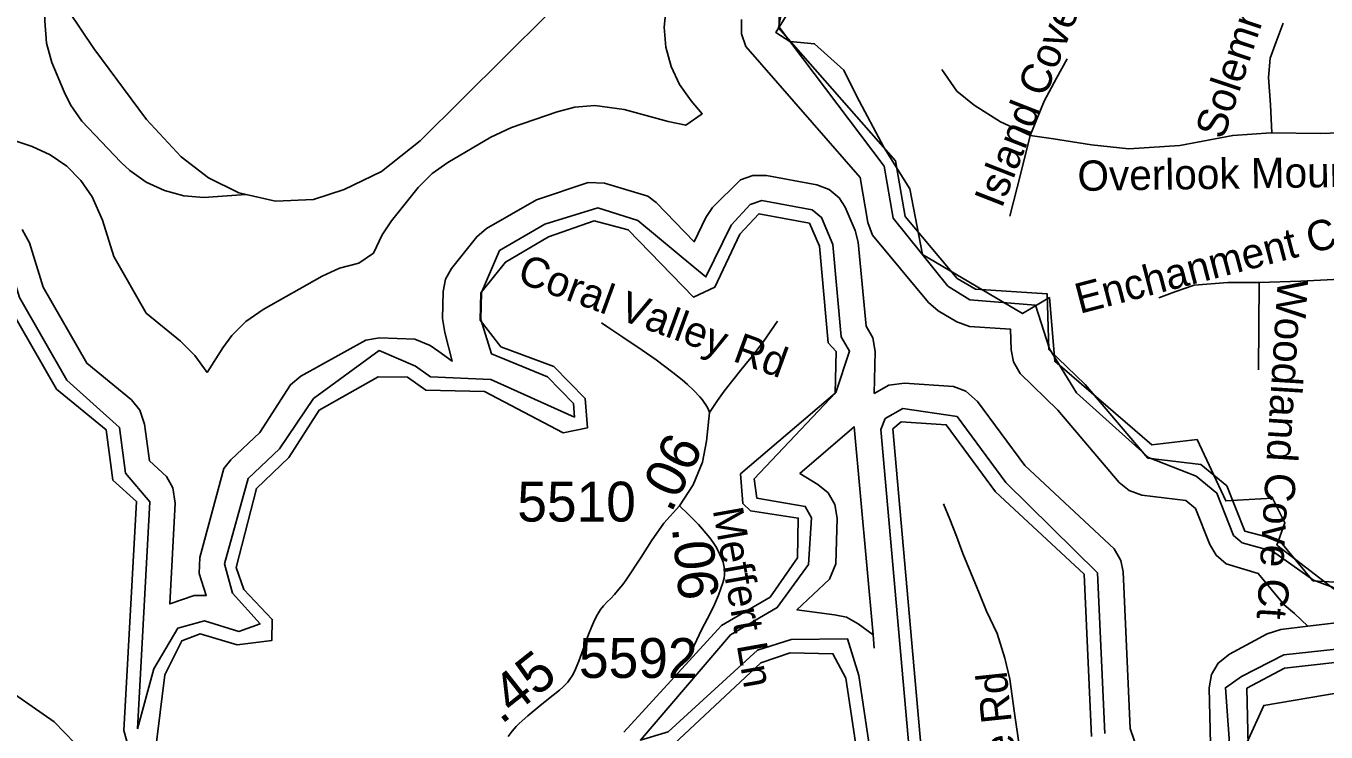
# Model space of a CAD drawing. Extents: x 1383679 to 1536984, y 460658 to 651027.
# Drawn here: x 1414038 to 1418114, y 585348 to 587562 of the extents above; entities that cross this region are included whole.
import ezdxf

# ---------------------------------------------------------------- set-up
doc = ezdxf.new("R2010")
doc.units = 0
for name, color, linetype in [('Exist Boundary Political City Limit New', 7, 'Continuous'), ('Exist Boundary Political CountyLine', 7, 'Continuous'), ('Exist Hydrographic Buffer Line', 7, 'Continuous'), ('Exist Hydrographic Lake Shore', 7, 'Continuous'), ('Exist Road Non-System Type 51', 7, 'Continuous'), ('Exist Road Non-System Type 51 Label', 7, 'Continuous'), ('Exist Road Secondary Mileage Hundredths English Label', 7, 'Continuous'), ('Exist Road Secondary Type 51 Attributed', 7, 'Continuous'), ('Exist Road Secondary Type 51 Label', 7, 'Continuous'), ('Exist Road Secondary Type 51 Number Label', 7, 'Continuous'), ('Exist Utilities Electrical Transmission Line', 7, 'Continuous'), ('Map Preparation Boundary City Limit Buffer Line', 7, 'Continuous')]:
    doc.layers.add(name, color=color, linetype=linetype)

msp = doc.modelspace()

# ---------------------------------------------------------------- linework, layer by layer
at = {"layer": 'Exist Boundary Political City Limit New'}
for points in [[(1418230.1, 585726.9), (1417960.6, 585934.2), (1417985.4, 586003.2), (1417947, 586081.1), (1417799.8, 586072.7), (1417710, 586265.5), (1417567.9, 586247.8), (1417263.6, 586510.6), (1417247, 586709.8), (1417163.1, 586659.8), (1416849.1, 586844.9), (1416809.4, 587050.8), (1416729.2, 587179.2), (1416642, 587343), (1416602.8, 587422.7), (1416510.6, 587505.9), (1416433.1, 587513.2), (1416388.9, 587541.5), (1416437.2, 587618.2)], [(1418356.8, 584398.7), (1418069.8, 584272.1), (1418027.6, 584304), (1417910.5, 584607.5), (1417929.2, 584817.8), (1417888.2, 585156.1), (1417865.9, 585314.1), (1417918.9, 585431.2), (1418207.8, 585480.1)]]:
    msp.add_lwpolyline(points, dxfattribs=at)
at = {"layer": 'Exist Boundary Political CountyLine'}
msp.add_lwpolyline([(1415672.3, 587596.9), (1415273.6, 587201.7), (1415152.4, 587105.1), (1415035.6, 587048.6), (1414939.3, 587017.8), (1414820.6, 587012.5), (1414705.5, 587038.7), (1414610, 587086), (1414524.8, 587151), (1414416.1, 587268.4), (1414250.9, 587490.6), (1414091.7, 587728.9)], dxfattribs=at)
at = {"layer": 'Exist Hydrographic Buffer Line'}
msp.add_line((1416399.2, 587626.3), (1416399.3, 587557.9), dxfattribs=at)
for points in [[(1414606.3, 586475.2), (1414567.2, 586528.6), (1414522.8, 586573), (1414414.8, 586661.5), (1414313.5, 586838.4), (1414278.4, 586952.4), (1414246.2, 587026), (1414210.2, 587077.4), (1414165.8, 587121.8), (1414114.4, 587157.8), (1414057.5, 587184.3), (1413952.7, 587218.5), (1413926.2, 587275.3), (1413890.2, 587326.7), (1413525.5, 587740.9)], [(1414100.2, 587716.2), (1414097.4, 587577.9), (1414102.8, 587508.3), (1414119, 587447.6), (1414157.5, 587355.2), (1414177.6, 587314.6), (1414213.6, 587263.2), (1414335.7, 587134.9), (1414364, 587108.4), (1414415.3, 587072.4), (1414472.2, 587045.9), (1414532.8, 587029.6), (1414595.4, 587024.1), (1414727.3, 587033.7)], [(1416046.6, 587630.1), (1416039.3, 587557.9), (1416044.8, 587495.4), (1416061, 587434.7), (1416087.5, 587377.9), (1416123.5, 587326.5), (1416158.3, 587286.6), (1416106.9, 587250.7), (1416051.4, 587262.3), (1415914, 587300.3), (1415821.4, 587312.5), (1415758.8, 587307), (1415703.3, 587292.5), (1415560.2, 587242.9), (1415496, 587213.1), (1415360.9, 587133.8), (1415311.9, 587099.2), (1415267.5, 587054.8), (1415184.5, 586950.5), (1415154.5, 586906.5), (1415128, 586849.7), (1415081.9, 586818.4), (1415021.3, 586802.2), (1414967.3, 586777.3), (1414782.3, 586672.7), (1414727.9, 586635.1), (1414683.5, 586590.7), (1414655.7, 586552.6), (1414606.3, 586475.2)], [(1416281.7, 587582), (1416281.1, 587537.1), (1416295.4, 587497.9), (1416653.8, 587086.5), (1416678, 586945.3), (1416692.3, 586905.7), (1416867.6, 586694.7), (1416898.6, 586668.4), (1416956.6, 586634.4), (1416996.5, 586619.8), (1417125.5, 586610.8), (1417127.4, 586546.2), (1417134.5, 586508.5), (1417155.3, 586472.4), (1417273.7, 586356.8), (1417466, 586130.7), (1417497.4, 586104.6), (1417536.5, 586090.3), (1417674.3, 586073.7), (1417705.1, 586048.4), (1417749.7, 585935.3), (1417769.4, 585902), (1417801.4, 585875.3), (1417901.7, 585844.5), (1417983.2, 585746.9), (1418015.3, 585719.9), (1418057.7, 585679.3), (1418198.8, 585696.1), (1418057.7, 585679.3), (1417973.1, 585669.2), (1417929.6, 585655.7), (1417811.6, 585592.4), (1417776.3, 585563.8), (1417755.5, 585527.7), (1417748.4, 585486.6), (1417761.1, 584913.1)], [(1416399.3, 587557.9), (1416728.8, 587122.3), (1416756.8, 586958.9), (1416928.8, 586746.2), (1416997.1, 586703.5), (1417203.4, 586686), (1417247.3, 586549.5), (1417332.1, 586411.5), (1417557.3, 586208.5), (1417707, 586150.4), (1417771.9, 586097), (1417824.1, 585964.5), (1417851.2, 585940.5), (1417946.7, 585915.3), (1418075.3, 585823.9), (1418306.3, 585738.2)], [(1416697.3, 586409.2), (1416700.3, 586540.5), (1416693.2, 586584.3), (1416672.3, 586620.4), (1416647.8, 586883.3), (1416638.2, 586920.8), (1416606.2, 586993.7), (1416588.3, 587022.6), (1416556.3, 587049.4), (1416518.2, 587063.4), (1416360.3, 587092.8), (1416317.5, 587093), (1416278.3, 587078.8), (1416190.5, 586992.1), (1416169.8, 586961.5), (1416133.7, 586884.9), (1416014.3, 587007.7), (1415988.3, 587027.9), (1415852.2, 587068.4), (1415800.6, 587070.6), (1415639, 587016.1), (1415482.5, 586926.9), (1415451.4, 586900.6), (1415372.4, 586801.2), (1415353.6, 586767.6), (1415346.4, 586729.3), (1415344.4, 586644), (1415351.6, 586600.2), (1415374.5, 586510.9), (1415332.7, 586540.7), (1415305.9, 586559.8), (1415257.2, 586580.1), (1415146.9, 586583.8), (1415103.4, 586576.7), (1414900.3, 586463.8), (1414867.4, 586436.5), (1414771.2, 586287.2), (1414680, 586201.1), (1414658.4, 586173.8), (1414583.1, 585895.1), (1414581.1, 585844.8), (1414603.3, 585776.3), (1414565.5, 585775.9), (1414488.9, 585749.4), (1414506.2, 586065.6), (1414499.1, 586113.1), (1414478.3, 586149.2), (1414425.6, 586198.5), (1414410.3, 586313.1), (1414395.3, 586357.2), (1414368.5, 586389.1), (1414228.5, 586503.9), (1414092.1, 586742.2), (1414049, 586881.5), (1414026.4, 586923.2)], [(1416687.3, 585273.1), (1416649.9, 585524.6), (1416613.7, 585640.1), (1416437.1, 585637.6), (1416331.5, 585604.5), (1416052, 585348.4), (1415964.6, 585322.4), (1416246.8, 585652.5), (1416393.6, 585738.2), (1416492.2, 585872.9), (1416501.3, 586019.9), (1416481.3, 586055.2), (1416330.1, 586080.8), (1416321.8, 586141.5), (1416577.3, 586412), (1416620.4, 586542.4), (1416594, 586587.3), (1416568.2, 586876.2), (1416532.9, 586961.5), (1416503.6, 586984.8), (1416345.6, 587014.2), (1416309, 587002.1), (1416249, 586937.6), (1416170.3, 586774.7), (1416135.4, 586803.6), (1415957, 586951.9), (1415831.6, 586991.1), (1415665.2, 586940.6), (1415523, 586857.9)], [(1414387.7, 585358.2), (1414426.3, 586069.9), (1414350.1, 586159), (1414331.1, 586302.5), (1414166.4, 586451.3), (1414018.3, 586710.1), (1413972.6, 586857.8), (1413848.6, 586918.6), (1413811.1, 586912.7), (1413769.1, 586880.7), (1413736.5, 586783), (1413863.8, 586451.1), (1413914.2, 586191.8), (1413846.6, 585988.4), (1413839.3, 586331.6), (1413725, 586532.9), (1413719.1, 586580.3), (1413617.6, 586773.6), (1413532.9, 586855.4), (1413556.5, 586885.1), (1413633.5, 586981.7)], [(1415523, 586857.9), (1415466.3, 586726.5), (1415464.4, 586641.2)], [(1415464.4, 586641.2), (1415497.8, 586533.3), (1415672.9, 586461.2), (1415754.6, 586377.4), (1415757.8, 586335.4), (1415496, 586453.2), (1415306.5, 586461.2), (1415259.5, 586494.6), (1415146, 586543.8), (1414939.7, 586394.1), (1414833.3, 586235.9), (1414734.9, 586142.9), (1414660.6, 585875.4), (1414685.5, 585783.1), (1414772.1, 585686.7), (1414705.8, 585663.4), (1414597.9, 585696.1), (1414514.3, 585673.5), (1414439.5, 585546.4), (1414387.7, 585358.2)], [(1417526.8, 585282.4), (1417500.4, 585358.4), (1417478.2, 585850.2), (1417471.1, 585885.9), (1417450.3, 585922), (1417170.3, 586183.5), (1417022, 586384.4), (1416985.4, 586417.1), (1416946.2, 586431.3), (1416792.2, 586442.2), (1416743.3, 586435.3), (1416697.3, 586409.2)], [(1417421, 585343.2), (1417398.3, 585846.6), (1417110.3, 586129.9), (1416957.6, 586336.9), (1416787, 586362.4), (1416732.2, 586330.4), (1416718.5, 586296.6), (1416814.4, 585211.4)], [(1416697.8, 585610.3), (1416694, 585652.2), (1416647.4, 585686.8), (1416611.3, 585707.6), (1416572.8, 585714.8), (1416455.5, 585731.4), (1416557.7, 585827.1), (1416577.6, 585875), (1416581.3, 586018.6), (1416574.1, 586061.6), (1416553.3, 586097.7), (1416521.3, 586124.4), (1416464.9, 586158.6), (1416634.4, 586304.8), (1416694, 585652.2), (1416697.8, 585610.3)], [(1418223.3, 585616.4), (1417981.9, 585589.7), (1417849.4, 585521.9), (1417799.1, 585486.5), (1417841.2, 584905.8), (1417845.3, 584728.9), (1417969.2, 584373.7), (1418056.6, 584307.2), (1418178.2, 584298.2)]]:
    msp.add_lwpolyline(points, dxfattribs=at)
at = {"layer": 'Exist Hydrographic Lake Shore'}
for points in [[(1418314.4, 585807.3), (1418073.4, 585822.1), (1417967.4, 585948.9), (1417859.4, 585977.4), (1417803.4, 586119.6), (1417721.4, 586186.9), (1417555.4, 586206.7), (1417359.4, 586437.1), (1417245.4, 586547.7), (1417240.4, 586721.8), (1417015.4, 586736.2), (1416957.4, 586770.1), (1416794.3, 586963.8), (1416764.4, 587138.4), (1416397.4, 587556.1), (1416407.4, 587605.1)], [(1414444.5, 585291.1), (1414473.5, 585526.9), (1414526.4, 585634.1), (1414584.4, 585655.9), (1414700.5, 585620.7), (1414809.5, 585635), (1414810.4, 585700.6), (1414721.4, 585794.3), (1414697.4, 585863.7), (1414760.5, 586111.9), (1414862.5, 586208.3), (1414957.4, 586357.4), (1415142.5, 586462), (1415234.4, 586460.1), (1415291.4, 586419.6), (1415475.5, 586415.9), (1415722.5, 586286.2), (1415798.4, 586301.1), (1415791.4, 586393.1), (1415693.4, 586493.6), (1415527.4, 586556), (1415462.4, 586639.4), (1415464.4, 586724.7), (1415541.4, 586821.6), (1415676.4, 586900.9), (1415819.4, 586950.6), (1415926.4, 586922.2), (1416131.4, 586711.3), (1416198.4, 586742.8), (1416276.4, 586908.5), (1416336.4, 586973), (1416494.4, 586943.6), (1416526.3, 586870.8), (1416553.4, 586568.2), (1416578.4, 586541.5), (1416575.4, 586410.2), (1416278.5, 586156.9), (1416285.4, 586064.8), (1416309.4, 586041.4), (1416459.4, 586018.7), (1416457.5, 585894), (1416371.4, 585771), (1416219.4, 585682.1), (1415912.4, 585346.9)], [(1413979.4, 586692.2), (1414133.4, 586423.2), (1414289.5, 586295.4), (1414310.5, 586137.4), (1414384.4, 586070.2), (1414345.4, 585352.2), (1414361.4, 585292.8)], [(1416852.4, 585213.1), (1416756.4, 586298.3), (1416782.4, 586320.7), (1416923.4, 586311.3), (1417078.5, 586101.4), (1417356.4, 585843), (1417379.4, 585333.8)], [(1416070.4, 585310.9), (1416342.4, 585564.7), (1416434.4, 585595.8), (1416568.4, 585593), (1416608.4, 585516.8), (1416645.4, 585273.1)], [(1418194.5, 584336), (1418077.4, 584338.3), (1418003.5, 584389), (1417843.4, 584727.1), (1417879.4, 584900.3), (1417866.4, 585484.8), (1417984.4, 585548.1), (1418235.4, 585575.9)]]:
    msp.add_lwpolyline(points, dxfattribs=at)
at = {"layer": 'Exist Road Non-System Type 51'}
for points in [[(1417944.6, 587227.1), (1417940.7, 587314.8), (1417934.2, 587399.9), (1417939.4, 587460.7), (1417957.6, 587511.7), (1417979.6, 587570.1)], [(1417186.2, 587218.7), (1417231.1, 587326.1), (1417269.3, 587397.8), (1417303, 587458.9)], [(1417186.2, 587218.7), (1417094.1, 587260.8), (1417010.9, 587313.5), (1416957, 587357.7), (1416909.8, 587425.2)], [(1418579.7, 587129.2), (1418556.7, 587172.3), (1418511.8, 587212.3), (1418464.6, 587231.3), (1418403.9, 587239.7), (1418284.9, 587231.3), (1418096.1, 587225), (1417944.6, 587227.1)], [(1417186.2, 587218.7), (1417157, 587100.7), (1417123.3, 586965.8)], [(1417944.6, 587227.1), (1417941.1, 587227.1), (1417822, 587218.7), (1417655.8, 587187.1), (1417496.2, 587176.5), (1417379.4, 587189.2), (1417260.3, 587208.1), (1417186.2, 587218.7)], [(1418655.6, 586944.8), (1418493.8, 586877.3), (1418291.6, 586805.7), (1418159, 586767.8), (1418035.5, 586761.4), (1417905.2, 586757.2)], [(1417905.2, 586757.2), (1417806.3, 586757.2), (1417700.7, 586748.8), (1417640, 586727.7), (1417590.6, 586708.8)], [(1417905.2, 586757.2), (1417902.9, 586483.3)], [(1416181, 586350.2), (1416180.3, 586352.6), (1416176, 586362.9), (1416170.3, 586373.3), (1416164.8, 586381.4), (1416158.5, 586390.2), (1416150.9, 586399), (1416131.9, 586418.9), (1416112.2, 586437.9), (1416095.8, 586452.4), (1416066.7, 586475.5), (1416013.8, 586514.9), (1415969.8, 586545.1), (1415909.6, 586586.1), (1415868.9, 586613.6), (1415842.3, 586631.2)], [(1416181, 586350.2), (1416206.6, 586386.9), (1416227.1, 586416.2), (1416250, 586445.4), (1416282.9, 586487), (1416316.3, 586527.8), (1416350.1, 586572.6), (1416394.1, 586635.7)], [(1417214.4, 584596.8), (1417213.5, 584660.3), (1417199.2, 584836.2), (1417186.8, 584966.5), (1417175.6, 585066), (1417173, 585119.1), (1417153.8, 585292.5), (1417137.9, 585407), (1417123.1, 585513.6), (1417107.2, 585579.3), (1417083.5, 585656.3), (1417049.8, 585726.5), (1417027.6, 585781.3), (1417000.4, 585847.1), (1416976.1, 585907.7), (1416955.4, 585962), (1416934.6, 586015.3), (1416914.6, 586063.2)]]:
    msp.add_lwpolyline(points, dxfattribs=at)
at = {"layer": 'Exist Road Secondary Type 51 Attributed'}
for points in [[(1416087.3, 586056.8), (1416130.4, 586122.4), (1416159.5, 586193.6), (1416172.3, 586259.3), (1416181, 586350.2)], [(1415549.6, 585333.9), (1415562.3, 585350.3), (1415575.4, 585365), (1415584, 585374), (1415593.5, 585382.5), (1415611.6, 585398.4), (1415655.8, 585435.4), (1415690.9, 585463.1), (1415711.3, 585479.5), (1415721.3, 585488.2), (1415729.8, 585496.4), (1415736.7, 585504.6), (1415743.3, 585513.1), (1415750.2, 585523.7), (1415756.6, 585535), (1415761.5, 585544.8), (1415771.6, 585570.1), (1415802.1, 585653.1), (1415811.2, 585676.8), (1415820.4, 585698), (1415829.6, 585716), (1415839.6, 585731.9), (1415849, 585743.9), (1415860.6, 585756), (1415871.7, 585766.9), (1415883.2, 585779), (1415897.1, 585795.4), (1415909.6, 585810.2), (1415920.2, 585824.5), (1415967.4, 585895.8), (1415999.7, 585946.8), (1416038.2, 586002.8), (1416087.3, 586056.8)], [(1416087.3, 586056.8), (1416114.4, 586030.6), (1416146.6, 585998), (1416176.8, 585963.4), (1416185.6, 585952.5), (1416195.2, 585939), (1416200.9, 585929.8), (1416207.2, 585918.2), (1416213.8, 585904.9), (1416218.9, 585893.1), (1416223.7, 585880.2), (1416226.4, 585870.4), (1416228.4, 585859.9), (1416228.7, 585849.2), (1416228.4, 585840.4), (1416226.8, 585830.2), (1416223.3, 585815.4), (1416217.2, 585797.4), (1416209.1, 585776.6), (1416196.6, 585747.6), (1416181.9, 585717.4), (1416157.3, 585669.9), (1416124.7, 585601.5)]]:
    msp.add_lwpolyline(points, dxfattribs=at)
at = {"layer": 'Exist Utilities Electrical Transmission Line'}
msp.add_lwpolyline([(1411517.2, 587155.2), (1411961.4, 586852.8), (1412404.6, 586560.7), (1412926.6, 586201.5), (1413336, 585926.1), (1413713.5, 585663.4), (1413943.1, 585507.3), (1414126.8, 585379.9), (1414256.5, 585245.6), (1414643.8, 584842.5), (1415151, 584311.4), (1415595.3, 583853.2), (1415986.7, 583452.2), (1416424.8, 582990.1), (1416845.4, 582546.5), (1417201.1, 582172.1), (1417682.9, 581675.4)], dxfattribs=at)
at = {"layer": 'Map Preparation Boundary City Limit Buffer Line'}
for points in [[(1418230.1, 585726.9), (1417960.6, 585934.2), (1417985.4, 586003.2), (1417947, 586081.1), (1417799.8, 586072.7), (1417710, 586265.5), (1417567.9, 586247.8), (1417263.6, 586510.6), (1417247, 586709.8), (1417163.1, 586659.8), (1416849.1, 586844.9), (1416809.4, 587050.8), (1416729.2, 587179.2), (1416642, 587343), (1416602.8, 587422.7), (1416510.6, 587505.9), (1416433.1, 587513.2), (1416388.9, 587541.5), (1416437.2, 587618.2)], [(1418356.8, 584398.7), (1418069.8, 584272.1), (1418027.6, 584304), (1417910.5, 584607.5), (1417929.2, 584817.8), (1417888.2, 585156.1), (1417865.9, 585314.1), (1417918.9, 585431.2), (1418207.8, 585480.1)]]:
    msp.add_lwpolyline(points, dxfattribs=at)

# ---------------------------------------------------------------- texts
at = {"layer": 'Exist Road Non-System Type 51 Label'}
for s, rotation, p in [('Solemn Pointe Ln', 71.6359, (1417792.5, 587203)), ('Island Cove Ln', 68.626, (1417097.5, 586986.9)), ('Overlook Mountain Dr', 0.8699, (1417335.7, 587044.3)), ('Enchanment Cove Ln', 14.6276, (1417342, 586658.7)), ('Coral Valley Rd', 339.8877, (1415574.3, 586759.9)), ('Woodland Cove Ct', 266.4431, (1417963.2, 586769)), ('Nance Cove Rd', 95.9801, (1417205.7, 584649.5))]:
    msp.add_text(s, height=95, rotation=rotation, dxfattribs=at).set_placement(p)
at = {"layer": 'Exist Road Secondary Mileage Hundredths English Label'}
for s, rotation, p in [('.06', 63.8766, (1416061, 586032.2)), ('.06', 275.8939, (1416063.2, 585988.3)), ('.45', 38.4675, (1415528.5, 585369.7))]:
    msp.add_text(s, height=125, rotation=rotation, dxfattribs=at).set_placement(p)
at = {"layer": 'Exist Road Secondary Type 51 Label'}
msp.add_text('Meffert Ln', height=95, rotation=280.0389, dxfattribs=at).set_placement((1416191.2, 586044.6))
at = {"layer": 'Exist Road Secondary Type 51 Number Label'}
for s, p in [('5510', (1415578.6, 586007.7)), ('5592', (1415772, 585517.4))]:
    msp.add_text(s, height=125, dxfattribs=at).set_placement(p)

doc.saveas('drawing.dxf')
